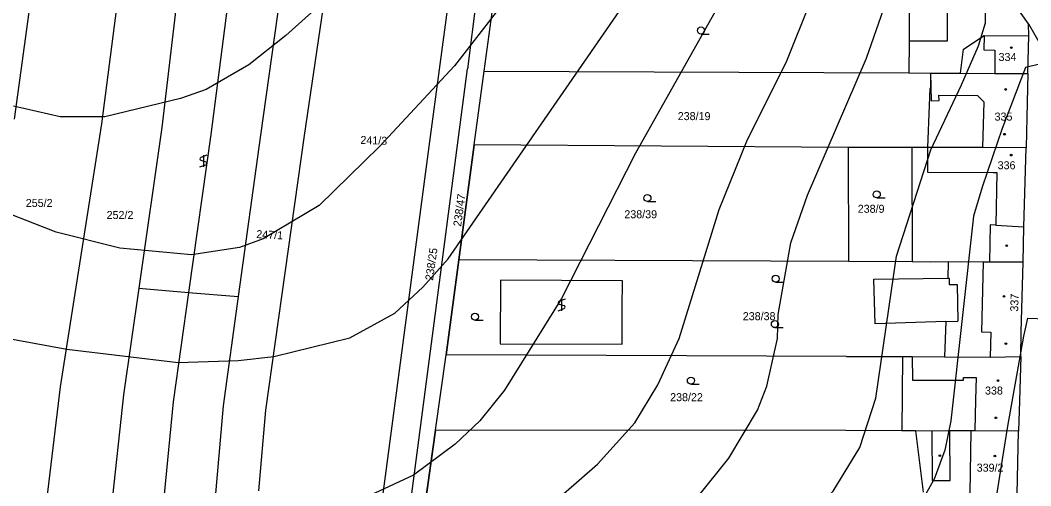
# Model space of a CAD drawing. Extents: x -555860 to -552701, y -1187050 to -1182291.
# Drawn here: x -554711.3 to -554496.6, y -1184337.1 to -1184238.2 of the extents above; entities that cross this region are included whole.
import ezdxf

# ---------------------------------------------------------------- set-up
doc = ezdxf.new("R2010")
doc.units = 0
for name, color, linetype in [('CYKLISTI_stav', 7, 'Continuous'), ('LEG_2b', 7, 'Continuous'), ('Level 25', 7, 'Continuous'), ('Level 32', 7, 'Continuous'), ('Level 40', 7, 'Continuous'), ('Level 41', 7, 'Continuous'), ('navrh_BV', 7, 'Continuous')]:
    doc.layers.add(name, color=color, linetype=linetype)

msp = doc.modelspace()

# ---------------------------------------------------------------- linework, layer by layer
at = {"layer": 'CYKLISTI_stav'}
for p, q in [((-554514.34, -1184227.11), (-554514.34, -1184242.7)), ((-554506.48, -1184241.48), (-554506.53, -1184244.55)), ((-554514.34, -1184242.7), (-554522.45, -1184242.69)), ((-554506.53, -1184244.55), (-554504.23, -1184244.62)), ((-554504.23, -1184244.62), (-554504.23, -1184249.52)), ((-554517.85, -1184249.45), (-554517.75, -1184255.34)), ((-554516.05, -1184255.31), (-554516.08, -1184254.15)), ((-554516.08, -1184254.15), (-554507.91, -1184254.2)), ((-554507.91, -1184254.2), (-554506.58, -1184255.58)), ((-554517.75, -1184255.34), (-554516.05, -1184255.31)), ((-554506.58, -1184255.58), (-554506.81, -1184265.3)), ((-554518.51, -1184265.27), (-554518.52, -1184270.53)), ((-554518.52, -1184270.53), (-554504.57, -1184270.56)), ((-554504.57, -1184270.56), (-554503.77, -1184270.56)), ((-554503.77, -1184270.56), (-554504.02, -1184281.75)), ((-554505.22, -1184281.67), (-554505.34, -1184289.6)), ((-554504.02, -1184281.75), (-554505.22, -1184281.67)), ((-554504.02, -1184281.75), (-554498.04, -1184282.16)), ((-554506.7, -1184289.6), (-554507.08, -1184304.46)), ((-554514.22, -1184293), (-554513.93, -1184293)), ((-554513.93, -1184293), (-554513.9, -1184294.41)), ((-554513.9, -1184294.41), (-554512.24, -1184294.37)), ((-554512.24, -1184294.37), (-554512.05, -1184302.19)), ((-554514.61, -1184302.27), (-554512.05, -1184302.19)), ((-554507.08, -1184304.46), (-554505.07, -1184304.5)), ((-554505.07, -1184304.5), (-554505.18, -1184309.79)), ((-554521.8, -1184309.66), (-554521.74, -1184314.7)), ((-554521.74, -1184314.7), (-554510.86, -1184314.72)), ((-554510.86, -1184314.72), (-554510.86, -1184314.12)), ((-554510.86, -1184314.12), (-554508.16, -1184314.12)), ((-554508.16, -1184314.12), (-554508.3, -1184318.92)), ((-554508.3, -1184318.92), (-554508.48, -1184325.48)), ((-554517.58, -1184325.51), (-554517.55, -1184336.05)), ((-554513.72, -1184336.04), (-554513.75, -1184325.5)), ((-554509.47, -1184338.72), (-554509.23, -1184325.48)), ((-554517.55, -1184336.05), (-554513.72, -1184336.04))]:
    msp.add_line(p, q, dxfattribs=at)
at = {"layer": 'Level 25'}
for p, q in [((-554566.63, -1184241.16), (-554564.88, -1184241.16)), ((-554671.6, -1184266.91), (-554672.9, -1184267.39)), ((-554672.35, -1184266.91), (-554672.35, -1184269.41)), ((-554673.1, -1184269.41), (-554671.8, -1184268.92)), ((-554672.9, -1184267.99), (-554671.8, -1184268.32)), ((-554529.29, -1184275.98), (-554527.54, -1184275.98)), ((-554578.01, -1184276.76), (-554576.26, -1184276.76)), ((-554550.79, -1184293.89), (-554549.04, -1184293.89)), ((-554595.49, -1184297.46), (-554596.79, -1184297.94)), ((-554596.24, -1184297.46), (-554596.24, -1184299.96)), ((-554596.99, -1184299.96), (-554595.69, -1184299.47)), ((-554596.79, -1184298.54), (-554595.69, -1184298.87)), ((-554614.65, -1184301.97), (-554612.9, -1184301.97)), ((-554550.94, -1184303.54), (-554549.19, -1184303.54)), ((-554568.78, -1184315.55), (-554567.03, -1184315.55))]:
    msp.add_line(p, q, dxfattribs=at)
for centre, radius in [((-554566.63, -1184240.41), 0.75), ((-554500.72, -1184244.05), 0.175), ((-554501.91, -1184252.93), 0.175), ((-554502.16, -1184262.44), 0.175), ((-554500.73, -1184266.88), 0.175), ((-554578.01, -1184276.01), 0.75), ((-554529.29, -1184275.23), 0.75), ((-554501.7, -1184286.14), 0.175), ((-554550.79, -1184293.14), 0.75), ((-554502.28, -1184296.9), 0.175), ((-554614.65, -1184301.22), 0.75), ((-554550.94, -1184302.79), 0.75), ((-554501.87, -1184306.95), 0.175), ((-554568.78, -1184314.8), 0.75), ((-554503.55, -1184314.78), 0.175), ((-554503.99, -1184322.71), 0.175), ((-554515.9, -1184330.74), 0.175), ((-554504.21, -1184330.83), 0.175)]:
    msp.add_circle(centre, radius, dxfattribs=at)
for centre, start, end in [((-554672.77, -1184267.69), 113.579, 246.421), ((-554671.93, -1184268.62), 293.574, 66.426), ((-554596.66, -1184298.24), 113.579, 246.421), ((-554595.82, -1184299.17), 293.574, 66.426)]:
    msp.add_arc(centre, 0.329, start, end, dxfattribs=at)
at = {"layer": 'Level 32'}
for points in [[(-554628.5, -1184366.61), (-554626.42, -1184349.54), (-554623.01, -1184325.33), (-554620.78, -1184309.35), (-554618.1, -1184289.13), (-554614.83, -1184264.68), (-554612.67, -1184249.06), (-554610.79, -1184234.99), (-554608.89, -1184220.71), (-554597.59, -1184220.73)], [(-554583.35, -1184299.38), (-554583.32, -1184293.58), (-554609.22, -1184293.47), (-554609.28, -1184306.97), (-554583.38, -1184307.08), (-554583.35, -1184299.38)]]:
    msp.add_lwpolyline(points, dxfattribs=at)
at = {"layer": 'Level 40'}
for points in [[(-554621.96, -1184173.28), (-554622.06, -1184188.47), (-554622.62, -1184200.56), (-554629.45, -1184213.6), (-554639.85, -1184227.95), (-554654.81, -1184241.5), (-554662.71, -1184247.71), (-554671.74, -1184252.93), (-554677.21, -1184254.85), (-554693.27, -1184258.72), (-554702.79, -1184258.72), (-554712.67, -1184256.46)], [(-554704.42, -1184410.9), (-554700.28, -1184411.43), (-554695.1, -1184411.42), (-554689.74, -1184411.01), (-554685.2, -1184410.27), (-554679.21, -1184408.38), (-554674.31, -1184406.3), (-554667.57, -1184402.23), (-554665.06, -1184399.12), (-554660.22, -1184394.29), (-554648.17, -1184387.43), (-554614.17, -1184371.18), (-554579.17, -1184349.31), (-554571.27, -1184343.52), (-554567.6, -1184339.86), (-554560.69, -1184331.25), (-554554.62, -1184321.09), (-554552.64, -1184316.01), (-554550.39, -1184305.85), (-554550.24, -1184300.77), (-554547.56, -1184285.53), (-554544.03, -1184275.37), (-554531.47, -1184246.3), (-554522.1, -1184219.47)]]:
    msp.add_lwpolyline(points, dxfattribs=at)
at = {"layer": 'Level 41'}
for points in [[(-554722.26, -1184304.29), (-554701.38, -1184308.1), (-554677.67, -1184310.93), (-554664.97, -1184310.5), (-554657.35, -1184309.66), (-554641.26, -1184305.71), (-554631.67, -1184300.48), (-554625.74, -1184294.98), (-554620.38, -1184288.91), (-554576.07, -1184224.85), (-554570.85, -1184212.23), (-554569.14, -1184203.25), (-554568.98, -1184195.41), (-554571.08, -1184185.12), (-554583.74, -1184170.23)], [(-554591.88, -1184171.42), (-554592, -1184188.95), (-554592.45, -1184204.09), (-554595.71, -1184215.31), (-554603, -1184227.24), (-554618.98, -1184247.88), (-554634.91, -1184265.06), (-554647.76, -1184277.62), (-554659.61, -1184284.68), (-554664.69, -1184286.51), (-554674.85, -1184288.07), (-554690.09, -1184286.66), (-554703.64, -1184283.27), (-554718.88, -1184277.34)], [(-554561.36, -1184173.92), (-554552.74, -1184180.69), (-554548.63, -1184189.4), (-554546.76, -1184199.25), (-554547.84, -1184206.78), (-554551.32, -1184216.1), (-554557.3, -1184225.13), (-554580.58, -1184266.48), (-554596.25, -1184297.38), (-554608.38, -1184316.85), (-554613.6, -1184323.35), (-554618.83, -1184328.28), (-554627.72, -1184334.92), (-554635.9, -1184338.73), (-554643.51, -1184341.02), (-554656.79, -1184343.1), (-554677.11, -1184343.81), (-554696.3, -1184342.96), (-554707.59, -1184341.55), (-554717.75, -1184339.01)], [(-554723.68, -1184371.89), (-554709.28, -1184375.13), (-554697.99, -1184376.55), (-554685.57, -1184375.98), (-554667.51, -1184373.72), (-554656.22, -1184371.32), (-554643.8, -1184367.23), (-554617.56, -1184353.69), (-554611.07, -1184349.73), (-554595.82, -1184338.87), (-554588.63, -1184332.52), (-554580.72, -1184323.77), (-554575.79, -1184315.73), (-554571.27, -1184305.85), (-554562.8, -1184278.47), (-554556.88, -1184263.94), (-554548.41, -1184246.86), (-554538.48, -1184222.06), (-554535, -1184209.25), (-554534.86, -1184191.85)], [(-554608.54, -1184385.49), (-554600.34, -1184377.96), (-554594.13, -1184373.44), (-554566.05, -1184358.62), (-554549.4, -1184347.9), (-554543.33, -1184343.1), (-554538.53, -1184338.3), (-554532.89, -1184328.99), (-554529.5, -1184318.55), (-554525.12, -1184288.35), (-554517.79, -1184265.77), (-554511.3, -1184251.94), (-554507.68, -1184243.65), (-554506.19, -1184238.79), (-554506.15, -1184230.44)], [(-554485.98, -1184245.54), (-554497.73, -1184248.25), (-554502.69, -1184261.26), (-554506.92, -1184273.67), (-554508.76, -1184279.88), (-554513.55, -1184323.35), (-554514.82, -1184329.55), (-554517.08, -1184335.76), (-554520.61, -1184341.97)], [(-554505.09, -1184347.05), (-554501.42, -1184324.48), (-554498.08, -1184305.37), (-554497.19, -1184301.56), (-554487.45, -1184301.9)]]:
    msp.add_lwpolyline(points, dxfattribs=at)
at = {"layer": 'navrh_BV'}
for p, q in [((-554606.93, -1184175.07), (-554616.24, -1184248.57)), ((-554612.41, -1184175.81), (-554624.3, -1184263.98)), ((-554650.87, -1184262.73), (-554638.65, -1184179.27)), ((-554648.82, -1184181.05), (-554660.2, -1184262.65)), ((-554660.53, -1184182.98), (-554670.79, -1184262.47)), ((-554712.48, -1184259.24), (-554702.16, -1184184.58)), ((-554684.27, -1184185.18), (-554693.96, -1184260.26)), ((-554672.24, -1184184.91), (-554681.19, -1184261.02)), ((-554497.03, -1184238.96), (-554509.93, -1184220.84)), ((-554612.67, -1184249.06), (-554610.79, -1184234.99)), ((-554522.45, -1184236.18), (-554522.45, -1184242.69)), ((-554496.99, -1184241.57), (-554497.03, -1184238.96)), ((-554497.03, -1184238.96), (-554481.81, -1184265.82)), ((-554510.89, -1184244.34), (-554506.48, -1184241.48)), ((-554506.48, -1184241.48), (-554496.99, -1184241.57)), ((-554497.2, -1184249.55), (-554496.99, -1184241.57)), ((-554522.45, -1184242.69), (-554522.46, -1184249.43)), ((-554511.48, -1184249.48), (-554510.89, -1184244.34)), ((-554629.39, -1184349.13), (-554616.24, -1184248.57)), ((-554614.83, -1184264.68), (-554612.67, -1184249.06)), ((-554612.67, -1184249.06), (-554522.46, -1184249.43)), ((-554522.46, -1184249.43), (-554517.85, -1184249.45)), ((-554517.85, -1184249.45), (-554517.86, -1184252.76)), ((-554517.85, -1184249.45), (-554511.48, -1184249.48)), ((-554511.48, -1184249.48), (-554504.23, -1184249.52)), ((-554504.23, -1184249.52), (-554497.2, -1184249.55)), ((-554497.2, -1184249.55), (-554497.44, -1184258.84)), ((-554518.01, -1184252.76), (-554518.19, -1184256.33)), ((-554517.86, -1184252.76), (-554518.01, -1184252.76)), ((-554518.19, -1184256.33), (-554518.51, -1184265.27)), ((-554497.44, -1184258.84), (-554497.58, -1184265.33)), ((-554693.96, -1184260.26), (-554702.79, -1184316.1)), ((-554681.19, -1184261.02), (-554686.09, -1184295.19)), ((-554670.79, -1184262.47), (-554675.53, -1184296.06)), ((-554660.2, -1184262.65), (-554664.93, -1184296.94)), ((-554659.11, -1184321.09), (-554650.87, -1184262.73)), ((-554624.3, -1184263.98), (-554635.43, -1184348.15)), ((-554614.83, -1184264.68), (-554618.1, -1184289.13)), ((-554535.34, -1184265.24), (-554614.83, -1184264.68)), ((-554535.34, -1184265.24), (-554535.3, -1184289.48)), ((-554521.84, -1184265.26), (-554535.34, -1184265.24)), ((-554518.51, -1184265.27), (-554521.84, -1184265.26)), ((-554521.84, -1184265.26), (-554521.8, -1184289.57)), ((-554506.81, -1184265.3), (-554518.51, -1184265.27)), ((-554497.58, -1184265.33), (-554506.81, -1184265.3)), ((-554498.04, -1184282.16), (-554497.58, -1184265.33)), ((-554498.18, -1184289.64), (-554498.04, -1184282.16)), ((-554618.1, -1184289.13), (-554620.78, -1184309.35)), ((-554535.3, -1184289.48), (-554618.1, -1184289.13)), ((-554521.8, -1184289.57), (-554535.3, -1184289.48)), ((-554517.96, -1184289.6), (-554521.8, -1184289.57)), ((-554514.1, -1184289.57), (-554517.96, -1184289.6)), ((-554514.1, -1184289.57), (-554514.22, -1184293)), ((-554506.7, -1184289.6), (-554514.1, -1184289.57)), ((-554505.34, -1184289.6), (-554506.7, -1184289.6)), ((-554498.18, -1184289.64), (-554505.34, -1184289.6)), ((-554498.62, -1184304.49), (-554498.18, -1184289.64)), ((-554529.91, -1184293.27), (-554514.22, -1184293)), ((-554686.09, -1184295.19), (-554689.34, -1184317.84)), ((-554686.09, -1184295.19), (-554675.53, -1184296.06)), ((-554529.61, -1184302.76), (-554529.91, -1184293.27)), ((-554675.53, -1184296.06), (-554664.93, -1184296.94)), ((-554664.93, -1184296.94), (-554668.13, -1184320.15)), ((-554514.61, -1184302.27), (-554529.61, -1184302.76)), ((-554514.61, -1184302.27), (-554514.94, -1184309.72)), ((-554498.72, -1184309.7), (-554498.62, -1184304.49)), ((-554623.01, -1184325.33), (-554620.78, -1184309.35)), ((-554535.76, -1184309.65), (-554620.78, -1184309.35)), ((-554535.76, -1184309.65), (-554523.8, -1184309.66)), ((-554523.8, -1184309.66), (-554523.96, -1184325.49)), ((-554523.8, -1184309.66), (-554521.8, -1184309.66)), ((-554521.8, -1184309.66), (-554514.94, -1184309.72)), ((-554514.94, -1184309.72), (-554505.18, -1184309.79)), ((-554505.18, -1184309.79), (-554498.72, -1184309.7)), ((-554498.72, -1184309.7), (-554498.99, -1184319.07)), ((-554702.79, -1184316.1), (-554708.28, -1184362.08)), ((-554689.34, -1184317.84), (-554694.16, -1184362.83)), ((-554668.13, -1184320.15), (-554671.95, -1184363.84)), ((-554660.58, -1184338.25), (-554659.11, -1184321.09)), ((-554498.99, -1184319.07), (-554499.16, -1184325.57)), ((-554623.01, -1184325.33), (-554626.42, -1184349.54)), ((-554535.88, -1184325.38), (-554623.01, -1184325.33)), ((-554523.96, -1184325.49), (-554535.88, -1184325.38)), ((-554521.09, -1184325.46), (-554523.96, -1184325.49)), ((-554517.58, -1184325.51), (-554521.09, -1184325.46)), ((-554521.09, -1184325.46), (-554519.44, -1184338.52)), ((-554513.75, -1184325.5), (-554517.58, -1184325.51)), ((-554509.23, -1184325.48), (-554513.75, -1184325.5)), ((-554508.48, -1184325.48), (-554509.23, -1184325.48)), ((-554499.16, -1184325.57), (-554508.48, -1184325.48)), ((-554499.5, -1184338.91), (-554499.16, -1184325.57))]:
    msp.add_line(p, q, dxfattribs=at)
msp.add_lwpolyline([(-554675.53, -1184296.06), (-554678.79, -1184319.29), (-554683.1, -1184363.8)], dxfattribs=at)

# ---------------------------------------------------------------- texts
at = {"layer": 'LEG_2b'}
for s, p in [('334', (-554503.42, -1184246.88)), ('238/19', (-554571.58, -1184259.45)), ('335', (-554504.27, -1184259.55)), ('336', (-554503.62, -1184269.89)), ('255/2', (-554710.07, -1184277.9)), ('238/9', (-554533.34, -1184279.14)), ('252/2', (-554692.9, -1184280.46)), ('238/39', (-554582.92, -1184280.3)), ('238/38', (-554557.76, -1184301.96)), ('338', (-554506.3, -1184317.76)), ('238/22', (-554573.19, -1184319.17)), ('339/2', (-554508.07, -1184334.15))]:
    msp.add_text(s, height=1.7, dxfattribs=at).set_placement(p)
for s, rotation, p in [('241/3', 358, (-554639.01, -1184264.5)), ('238/47', 82, (-554617.61, -1184282.15)), ('247/1', 357, (-554661.14, -1184284.5)), ('238/25', 82, (-554623.57, -1184293.61)), ('337', 88, (-554499.27, -1184300.16))]:
    msp.add_text(s, height=1.7, rotation=rotation, dxfattribs=at).set_placement(p)

doc.saveas('drawing.dxf')
